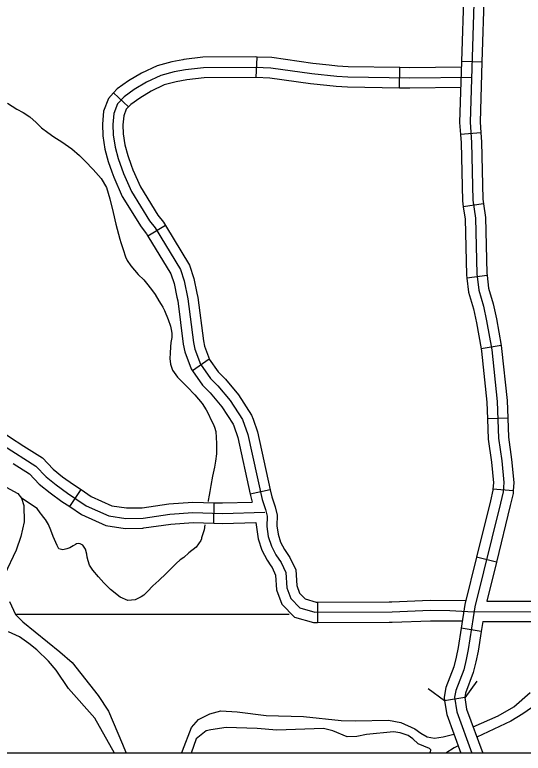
# Model space of a CAD drawing. Extents: x 1373862 to 1376999, y 1168398 to 1170455.
# Drawn here: x 1375669.4 to 1375744.1, y 1168563 to 1168671.7 of the extents above; entities that cross this region are included whole.
import ezdxf

# ---------------------------------------------------------------- set-up
doc = ezdxf.new("R2010")
doc.units = 0
for name, color, linetype in [('Level 32', 7, 'Continuous'), ('Level 35', 7, 'Continuous'), ('Level 38', 7, 'Continuous'), ('Level 45', 7, 'Continuous'), ('Level 5', 7, 'Continuous'), ('R_Draft', 7, 'Continuous')]:
    doc.layers.add(name, color=color, linetype=linetype)

msp = doc.modelspace()

# ---------------------------------------------------------------- linework, layer by layer
at = {"layer": 'Level 32'}
for p, q in [((1375738.06, 1168664.68), (1375735.06, 1168664.77)), ((1375737.91, 1168654.29), (1375734.92, 1168654.06)), ((1375738.28, 1168643.85), (1375735.31, 1168643.4)), ((1375738.82, 1168633.28), (1375735.84, 1168632.91)), ((1375740.88, 1168623.01), (1375737.93, 1168622.49)), ((1375741.86, 1168612.31), (1375738.87, 1168612.18)), ((1375742.67, 1168601.63), (1375739.68, 1168601.85)), ((1375740.18, 1168591.12), (1375737.26, 1168591.84)), ((1375737.96, 1168580.93), (1375735, 1168581.4)), ((1375735.53, 1168571.17), (1375732.57, 1168570.71))]:
    msp.add_line(p, q, dxfattribs=at)
for points in [[(1375736.95, 1168676.56), (1375736.31, 1168655.86), (1375736.54, 1168652.89), (1375736.7, 1168644.4), (1375737.11, 1168641.72), (1375737.3, 1168633.53), (1375737.6, 1168631.16), (1375738.28, 1168628.77), (1375738.75, 1168626.62), (1375739.5, 1168622.36), (1375740.29, 1168614.77), (1375740.52, 1168609.36), (1375740.97, 1168606.03), (1375741.28, 1168602.82), (1375741.19, 1168601.46), (1375740.79, 1168599.77), (1375737.04, 1168584.56)], [(1375735.38, 1168675.33), (1375735.06, 1168664.77)], [(1375738.38, 1168675.24), (1375738.06, 1168664.68)], [(1375735.06, 1168664.77), (1375734.78, 1168655.83), (1375734.92, 1168654.06)], [(1375738.06, 1168664.68), (1375737.79, 1168655.9), (1375737.91, 1168654.29)], [(1375737.91, 1168654.29), (1375738.01, 1168652.96), (1375738.17, 1168644.52), (1375738.28, 1168643.85)], [(1375734.92, 1168654.06), (1375735.02, 1168652.81), (1375735.18, 1168644.27), (1375735.31, 1168643.4)], [(1375735.31, 1168643.4), (1375735.58, 1168641.59), (1375735.78, 1168633.42), (1375735.84, 1168632.91)], [(1375738.28, 1168643.85), (1375738.58, 1168641.85), (1375738.77, 1168633.64), (1375738.82, 1168633.28)], [(1375735.84, 1168632.91), (1375736.1, 1168630.85), (1375736.8, 1168628.4), (1375737.25, 1168626.32), (1375737.93, 1168622.49)], [(1375738.82, 1168633.28), (1375739.05, 1168631.45), (1375739.71, 1168629.13), (1375740.2, 1168626.91), (1375740.88, 1168623.01)], [(1375740.88, 1168623.01), (1375740.96, 1168622.56), (1375741.76, 1168614.88), (1375741.86, 1168612.31)], [(1375737.93, 1168622.49), (1375737.99, 1168622.15), (1375738.76, 1168614.66), (1375738.87, 1168612.18)], [(1375738.87, 1168612.18), (1375738.99, 1168609.23), (1375739.45, 1168605.85), (1375739.75, 1168602.8), (1375739.68, 1168601.85)], [(1375741.86, 1168612.31), (1375741.98, 1168609.49), (1375742.43, 1168606.2), (1375742.76, 1168602.84), (1375742.67, 1168601.63)], [(1375739.68, 1168601.85), (1375739.67, 1168601.69), (1375739.31, 1168600.13), (1375737.26, 1168591.84)], [(1375742.67, 1168601.63), (1375742.65, 1168601.24), (1375742.23, 1168599.43), (1375740.18, 1168591.12)], [(1375737.26, 1168591.84), (1375735.54, 1168584.86), (1375735, 1168581.4)], [(1375740.18, 1168591.12), (1375738.76, 1168585.36)], [(1375737.04, 1168584.56), (1375736.05, 1168578.27), (1375735.74, 1168576.78), (1375735.38, 1168575.28), (1375734.22, 1168572.24), (1375734.04, 1168571.22), (1375734.37, 1168569.09), (1375736.6, 1168562.99)], [(1375738.19, 1168582.36), (1375737.96, 1168580.93)], [(1375735, 1168581.4), (1375734.55, 1168578.55), (1375734.25, 1168577.12), (1375733.92, 1168575.73), (1375732.74, 1168572.65), (1375732.49, 1168571.24), (1375732.57, 1168570.71)], [(1375737.96, 1168580.93), (1375737.5, 1168578), (1375737.17, 1168576.46), (1375736.79, 1168574.85), (1375735.64, 1168571.85), (1375735.53, 1168571.2), (1375735.53, 1168571.17)], [(1375732.57, 1168570.71), (1375732.88, 1168568.7), (1375734.98, 1168562.99)], [(1375735.53, 1168571.17), (1375735.8, 1168569.46), (1375738.17, 1168562.99)]]:
    msp.add_lwpolyline(points, dxfattribs=at)
at = {"layer": 'Level 35'}
for points in [[(1375668.33, 1168658.66), (1375669.68, 1168657.78), (1375670.63, 1168657.3), (1375671.59, 1168656.67), (1375672.5, 1168655.81), (1375673.32, 1168655.05), (1375674.23, 1168654.35), (1375675.11, 1168653.72), (1375676.28, 1168652.98), (1375677.75, 1168651.94), (1375678.89, 1168650.97), (1375679.72, 1168650.13), (1375680.88, 1168648.91), (1375682.07, 1168647.59), (1375682.88, 1168646.26), (1375683.37, 1168644.56), (1375683.85, 1168642.58), (1375684.26, 1168640.86), (1375684.83, 1168638.66), (1375684.99, 1168638.16), (1375685.33, 1168637.14), (1375685.68, 1168636.04), (1375685.9, 1168635.52), (1375686.46, 1168634.7), (1375687.51, 1168633.44), (1375688.34, 1168632.64), (1375688.74, 1168632.18), (1375689.46, 1168631.23), (1375690.03, 1168630.49), (1375690.57, 1168629.57), (1375690.9, 1168629.05), (1375691.14, 1168628.65), (1375691.38, 1168628.13), (1375691.93, 1168626.81), (1375692.29, 1168625.83)], [(1375692.29, 1168625.83), (1375692.39, 1168625.35), (1375692.45, 1168624.79), (1375692.45, 1168624.15), (1375692.32, 1168623.45), (1375692.26, 1168622.81), (1375692.22, 1168621.89), (1375692.18, 1168621.09), (1375692.25, 1168620.23), (1375692.59, 1168619.39), (1375693.29, 1168618.35), (1375694.72, 1168616.91), (1375695.87, 1168615.74), (1375696.92, 1168614.46), (1375697.52, 1168613.52), (1375697.85, 1168612.88), (1375698.21, 1168612.12), (1375698.57, 1168611.46), (1375698.73, 1168611), (1375698.92, 1168610.32), (1375699.06, 1168608.58), (1375699.03, 1168607.06), (1375698.91, 1168605.98), (1375698.73, 1168605.08), (1375698.45, 1168603.76), (1375698.22, 1168602.37), (1375698.08, 1168601.51), (1375697.98, 1168600.97), (1375697.82, 1168600.17), (1375697.8, 1168600.06)], [(1375667.56, 1168602.46), (1375669.83, 1168601.22), (1375670.38, 1168600.53), (1375670.7, 1168599.44), (1375670.74, 1168597.06), (1375670.29, 1168594.89), (1375669.57, 1168592.86), (1375667.86, 1168589.24)], [(1375697.3, 1168596.62), (1375697.23, 1168595.85), (1375696.85, 1168594.69), (1375696.81, 1168594.52), (1375696.73, 1168594.32), (1375696.03, 1168593.34), (1375694.99, 1168592.48), (1375694.21, 1168591.82), (1375693.71, 1168591.43), (1375693.13, 1168590.89), (1375691.91, 1168589.75), (1375691.63, 1168589.45), (1375690.55, 1168588.42), (1375689.69, 1168587.64), (1375688.87, 1168586.8), (1375688.37, 1168586.25), (1375687.97, 1168585.99), (1375687.07, 1168585.57), (1375685.98, 1168585.47), (1375684.88, 1168585.94), (1375683.47, 1168587.08), (1375682.48, 1168588.08), (1375681.68, 1168588.94), (1375680.83, 1168589.95), (1375680.35, 1168590.65), (1375680.15, 1168591.31), (1375680, 1168591.83), (1375679.96, 1168592.27), (1375679.78, 1168593.03), (1375679.58, 1168593.33), (1375679.36, 1168593.59), (1375679.01, 1168593.79), (1375678.73, 1168593.87), (1375678.43, 1168593.79), (1375678.29, 1168593.73), (1375677.95, 1168593.49), (1375677.49, 1168593.23), (1375677.01, 1168593.06), (1375676.45, 1168592.94), (1375675.87, 1168593.08), (1375675.6, 1168593.58), (1375675.04, 1168594.9), (1375674.69, 1168595.84), (1375674.33, 1168596.64), (1375673.89, 1168597.38), (1375673.61, 1168597.72), (1375673.36, 1168598.1), (1375673.12, 1168598.38), (1375672.66, 1168599.03), (1375670.38, 1168600.53)], [(1375668.6, 1168585.31), (1375669.49, 1168583.41), (1375670.56, 1168582.32), (1375675.98, 1168577.92), (1375677.8, 1168576.33), (1375681.64, 1168571.49), (1375683.18, 1168569.16), (1375685.23, 1168564.34), (1375685.74, 1168562.99)], [(1375684.02, 1168562.99), (1375681.16, 1168568.13), (1375677.3, 1168572.52), (1375675.46, 1168575.23), (1375674.36, 1168576.53), (1375672.64, 1168578.22), (1375671.45, 1168579.14), (1375670.08, 1168580.12), (1375668.47, 1168580.87)], [(1375771.93, 1168562.99), (1375771.6, 1168563.09), (1375769.59, 1168563.91), (1375768.34, 1168564.89), (1375767.46, 1168566.38), (1375765.75, 1168570.36), (1375764.41, 1168573.24), (1375762.91, 1168575.91), (1375761.94, 1168576.92), (1375761.3, 1168577.27), (1375759.98, 1168577.4), (1375758.34, 1168576.68), (1375756, 1168575.94), (1375753.66, 1168574.86), (1375751.25, 1168573.6), (1375749.67, 1168572.68), (1375744.06, 1168568.77), (1375742.32, 1168567.7), (1375737.33, 1168565.36)], [(1375736.79, 1168566.9), (1375740.46, 1168568.51), (1375742.75, 1168569.82), (1375745.16, 1168571.92)], [(1375693.88, 1168562.99), (1375694.05, 1168563.34), (1375695.37, 1168566.76), (1375696.41, 1168567.98), (1375698.05, 1168568.77), (1375699.65, 1168569.21), (1375702.07, 1168569.07), (1375706.34, 1168568.56), (1375711.84, 1168568.4)], [(1375711.84, 1168568.4), (1375717.37, 1168567.83), (1375719.45, 1168567.76), (1375724.31, 1168567.84), (1375726.13, 1168567.51), (1375728.2, 1168566.57), (1375729.08, 1168565.92), (1375729.99, 1168565.42), (1375731.07, 1168565.21), (1375732.34, 1168565.4), (1375733.91, 1168565.82)], [(1375727.92, 1168565.12), (1375727.2, 1168565.59), (1375726.05, 1168565.97), (1375725.05, 1168566.12), (1375721.09, 1168565.73), (1375719.66, 1168565.45), (1375718.25, 1168565.42), (1375716.14, 1168566.27), (1375714.76, 1168566.64), (1375707.93, 1168566.41), (1375705, 1168566.62), (1375700.47, 1168566.79), (1375698.19, 1168566.45), (1375697.51, 1168566.28), (1375696.06, 1168565.1), (1375695.3, 1168562.99)], [(1375730.38, 1168562.99), (1375730.5, 1168563.17), (1375730.56, 1168563.47), (1375730.36, 1168563.68), (1375728.67, 1168564.38), (1375727.92, 1168565.12)], [(1375734.59, 1168564.08), (1375734, 1168563.8), (1375732.73, 1168562.99)]]:
    msp.add_lwpolyline(points, dxfattribs=at)
at = {"layer": 'Level 38'}
for points in [[(1375737.31, 1168573.58), (1375735.53, 1168571.16)], [(1375732.57, 1168570.71), (1375730.15, 1168572.48)]]:
    msp.add_lwpolyline(points, dxfattribs=at)
at = {"layer": 'Level 45'}
for p, q in [((1375704.88, 1168662.45), (1375705.01, 1168665.45)), ((1375725.95, 1168660.89), (1375726, 1168663.89)), ((1375686.08, 1168658.11), (1375683.9, 1168660.16)), ((1375691.52, 1168640.65), (1375688.96, 1168639.09)), ((1375697.98, 1168620.97), (1375695.52, 1168619.25)), ((1375677.45, 1168599.28), (1375679.12, 1168601.78)), ((1375706.94, 1168601.74), (1375704, 1168601.1)), ((1375698.62, 1168596.85), (1375698.71, 1168599.85)), ((1375713.87, 1168585.24), (1375713.88, 1168582.24))]:
    msp.add_line(p, q, dxfattribs=at)
for points in [[(1375694.11, 1168665.06), (1375692.46, 1168664.74), (1375690.31, 1168664.17), (1375688.03, 1168663.08), (1375686.11, 1168661.94), (1375684.45, 1168660.75), (1375683.9, 1168660.16)], [(1375705.01, 1168665.45), (1375704.81, 1168665.46), (1375697.03, 1168665.41), (1375694.22, 1168665.08), (1375694.11, 1168665.06)], [(1375715.59, 1168664.24), (1375713.21, 1168664.5), (1375707.16, 1168665.36), (1375705.01, 1168665.45)], [(1375736.54, 1168662.45), (1375727.45, 1168662.34), (1375718.33, 1168662.5), (1375716.73, 1168662.58), (1375713.03, 1168662.99), (1375707.02, 1168663.83), (1375704.78, 1168663.93), (1375697.12, 1168663.88), (1375694.46, 1168663.57), (1375692.8, 1168663.25), (1375690.84, 1168662.73), (1375688.75, 1168661.74), (1375686.95, 1168660.66), (1375685.46, 1168659.6), (1375684.47, 1168658.55), (1375683.94, 1168657.12), (1375683.8, 1168655.54), (1375683.83, 1168654), (1375684.12, 1168652.2), (1375684.58, 1168650.54), (1375685.36, 1168648.33), (1375686.54, 1168645.64), (1375689.2, 1168641.33), (1375690.01, 1168640.3), (1375693.73, 1168634.19), (1375694.29, 1168632.5), (1375694.83, 1168629.84), (1375695.66, 1168623.43), (1375695.87, 1168622.47), (1375696.68, 1168620.27), (1375698.15, 1168618.16), (1375699.25, 1168617.06), (1375701.06, 1168614.88), (1375702.87, 1168612.1), (1375703.65, 1168609.88), (1375705.74, 1168600.32), (1375706.26, 1168598.86), (1375706.47, 1168597.87), (1375706.46, 1168596.36), (1375706.64, 1168594.9), (1375707.1, 1168593.48), (1375707.78, 1168592.2), (1375708.53, 1168591.08), (1375709.23, 1168589.61), (1375709.38, 1168587.35), (1375709.95, 1168585.77), (1375711.3, 1168584.39), (1375713.49, 1168583.77), (1375724.85, 1168583.81), (1375730.49, 1168584.03), (1375733.34, 1168584.01), (1375736.86, 1168583.82)], [(1375726, 1168663.89), (1375718.38, 1168664.03), (1375716.85, 1168664.11), (1375715.59, 1168664.24)], [(1375735.03, 1168663.96), (1375727.45, 1168663.87), (1375726, 1168663.89)], [(1375694.68, 1168662.11), (1375693.13, 1168661.81), (1375691.35, 1168661.34), (1375689.45, 1168660.44), (1375687.75, 1168659.42), (1375686.43, 1168658.48), (1375686.08, 1168658.11)], [(1375704.88, 1168662.45), (1375704.75, 1168662.46), (1375697.21, 1168662.41), (1375694.68, 1168662.11), (1375694.68, 1168662.11)], [(1375715.27, 1168661.26), (1375712.84, 1168661.53), (1375706.89, 1168662.36), (1375704.88, 1168662.45)], [(1375725.95, 1168660.89), (1375718.28, 1168661.03), (1375716.61, 1168661.12), (1375715.27, 1168661.26)], [(1375734.94, 1168660.96), (1375727.44, 1168660.87), (1375725.95, 1168660.89)], [(1375683.9, 1168660.16), (1375683.15, 1168659.37), (1375682.44, 1168657.46), (1375682.27, 1168655.59), (1375682.3, 1168653.86), (1375682.63, 1168651.87), (1375683.12, 1168650.08), (1375683.66, 1168648.54)], [(1375686.08, 1168658.11), (1375685.75, 1168657.76), (1375685.39, 1168656.79), (1375685.28, 1168655.49), (1375685.3, 1168654.13), (1375685.56, 1168652.52), (1375685.99, 1168650.98), (1375686.49, 1168649.53)], [(1375686.49, 1168649.53), (1375686.73, 1168648.87), (1375687.85, 1168646.33), (1375690.41, 1168642.18), (1375691.22, 1168641.14), (1375691.52, 1168640.65)], [(1375683.66, 1168648.54), (1375683.93, 1168647.77), (1375685.19, 1168644.92), (1375687.95, 1168640.46), (1375688.75, 1168639.43), (1375688.96, 1168639.09)], [(1375691.52, 1168640.65), (1375695.07, 1168634.81), (1375695.71, 1168632.88), (1375696.15, 1168630.72)], [(1375688.96, 1168639.09), (1375692.33, 1168633.54), (1375692.81, 1168632.11), (1375693.22, 1168630.12)], [(1375696.15, 1168630.72), (1375696.29, 1168630.08), (1375697.11, 1168623.68), (1375697.28, 1168622.89), (1375698, 1168620.95)], [(1375693.22, 1168630.12), (1375693.33, 1168629.59), (1375694.15, 1168623.17), (1375694.4, 1168622.05), (1375695.31, 1168619.55), (1375695.52, 1168619.25)], [(1375697.98, 1168620.97), (1375699.28, 1168619.11), (1375700.34, 1168618.05), (1375702.25, 1168615.75), (1375704.2, 1168612.76), (1375704.41, 1168612.17)], [(1375695.52, 1168619.25), (1375696.97, 1168617.18), (1375698.12, 1168616.03), (1375699.83, 1168613.97), (1375701.49, 1168611.42), (1375701.58, 1168611.16)], [(1375660.8, 1168612.74), (1375664.56, 1168611.85), (1375666.49, 1168611), (1375668.58, 1168609.55), (1375670.73, 1168608.18)], [(1375704.41, 1168612.17), (1375705.07, 1168610.28), (1375706.94, 1168601.74)], [(1375701.58, 1168611.16), (1375702.18, 1168609.46), (1375704, 1168601.1)], [(1375667.74, 1168608.28), (1375672.47, 1168605.26), (1375673.98, 1168603.69), (1375675.46, 1168602.47), (1375677.13, 1168601.27), (1375679.89, 1168599.42), (1375683.2, 1168597.95), (1375685.69, 1168597.56), (1375688.25, 1168597.61), (1375692.19, 1168598.16), (1375695.57, 1168598.42), (1375699.91, 1168598.29), (1375706.15, 1168598.45)], [(1375670.73, 1168608.18), (1375673.44, 1168606.46), (1375675.02, 1168604.81), (1375676.4, 1168603.68), (1375678, 1168602.53), (1375679.12, 1168601.78)], [(1375669.12, 1168605.65), (1375671.53, 1168604.12), (1375672.98, 1168602.61), (1375674.57, 1168601.31), (1375676.28, 1168600.06), (1375677.45, 1168599.28)], [(1375679.12, 1168601.78), (1375680.63, 1168600.76), (1375683.64, 1168599.42), (1375685.8, 1168599.09), (1375688.13, 1168599.13)], [(1375704, 1168601.1), (1375704.26, 1168599.93)], [(1375706.94, 1168601.74), (1375707.15, 1168600.73), (1375707.68, 1168599.26), (1375707.95, 1168598.02), (1375707.93, 1168596.44), (1375708.08, 1168595.22), (1375708.46, 1168594.06), (1375709.05, 1168592.96), (1375709.53, 1168592.23)], [(1375688.13, 1168599.13), (1375688.13, 1168599.13), (1375692.02, 1168599.68), (1375695.54, 1168599.95), (1375698.71, 1168599.85)], [(1375698.71, 1168599.85), (1375699.92, 1168599.82), (1375704.26, 1168599.93)], [(1375677.45, 1168599.28), (1375679.18, 1168598.13), (1375682.78, 1168596.52), (1375685.59, 1168596.08), (1375688.19, 1168596.13)], [(1375688.19, 1168596.13), (1375688.37, 1168596.14), (1375692.34, 1168596.7), (1375695.6, 1168596.95), (1375698.62, 1168596.85)], [(1375698.62, 1168596.85), (1375699.91, 1168596.82), (1375704.84, 1168596.95)], [(1375704.84, 1168596.95), (1375705.14, 1168594.56), (1375705.69, 1168592.88), (1375706.47, 1168591.42), (1375707.03, 1168590.57)], [(1375709.53, 1168592.23), (1375709.81, 1168591.8), (1375710.68, 1168589.99), (1375710.84, 1168587.66), (1375711.23, 1168586.57), (1375712.08, 1168585.7), (1375713.69, 1168585.24), (1375713.87, 1168585.24)], [(1375707.03, 1168590.57), (1375707.2, 1168590.32), (1375707.73, 1168589.21), (1375707.87, 1168587.03), (1375708.63, 1168584.94), (1375710.49, 1168583.03), (1375713.28, 1168582.24), (1375713.88, 1168582.24)], [(1375713.87, 1168585.24), (1375724.42, 1168585.28)], [(1375724.42, 1168585.28), (1375724.82, 1168585.28), (1375730.47, 1168585.5), (1375735.69, 1168585.47)], [(1375738.76, 1168585.36), (1375747.42, 1168585.38)], [(1375736.86, 1168583.82), (1375765.16, 1168583.91)], [(1375724.44, 1168582.28), (1375724.88, 1168582.28), (1375730.52, 1168582.5), (1375735.17, 1168582.47)], [(1375738.19, 1168582.36), (1375747.43, 1168582.38)], [(1375713.88, 1168582.24), (1375724.44, 1168582.28)]]:
    msp.add_lwpolyline(points, dxfattribs=at)
at = {"layer": 'Level 5'}
msp.add_lwpolyline([(1375669.64, 1168583.46), (1375709.72, 1168583.48)], dxfattribs=at)
at = {"layer": 'R_Draft'}
msp.add_lwpolyline([(1374675.34, 1169579.43), (1376182.76, 1169579.43), (1376182.76, 1168562.99), (1374675.34, 1168562.99)], close=True, dxfattribs=at)

doc.saveas('drawing.dxf')
